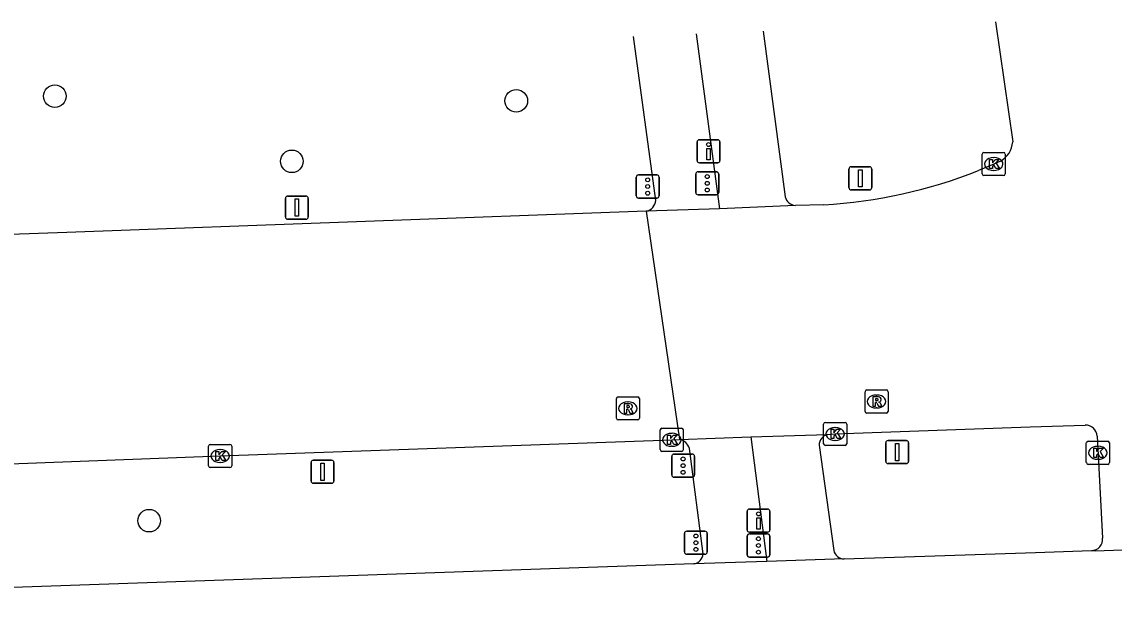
# Model space of a CAD drawing. Extents: x 160557 to 161245, y 385330 to 386505.
# Drawn here: x 160894.78 to 160942.08, y 386463.3 to 386489.3 of the extents above; entities that cross this region are included whole.
import ezdxf

# ---------------------------------------------------------------- set-up
doc = ezdxf.new("R2010")
doc.units = 0
for name, color, linetype in [('IMGEO_Boom', 7, 'Continuous'), ('IMGEO_Drukknoppaal', 7, 'Continuous'), ('IMGEO_Fietspad_gesloten', 7, 'Continuous'), ('IMGEO_Kolk', 7, 'Continuous'), ('IMGEO_OVBaan_gesloten', 7, 'Continuous'), ('IMGEO_Portaal', 7, 'Continuous'), ('IMGEO_Rijbaan_regionaal_gesloten', 7, 'Continuous'), ('IMGEO_Rioolput', 7, 'Continuous'), ('IMGEO_Verkeersbordpaal', 7, 'Continuous'), ('IMGEO_Verkeersregelinstallatiepaal', 7, 'Continuous'), ('IMGEO_Voetpad_open', 7, 'Continuous')]:
    doc.layers.add(name, color=color, linetype=linetype)

msp = doc.modelspace()

# ---------------------------------------------------------------- linework, layer by layer
at = {"layer": 'IMGEO_Boom'}
for centre in [(160896.21, 386486.074), (160916.19, 386485.874), (160906.471, 386483.256), (160900.294, 386467.693)]:
    msp.add_circle(centre, 0.489, dxfattribs=at)
at = {"layer": 'IMGEO_Drukknoppaal'}
for p, q in [((160924.02, 386483.293), (160924.02, 386484.093)), ((160924.02, 386484.093), (160924.02, 386483.293)), ((160924.12, 386484.193), (160924.91, 386484.193)), ((160924.91, 386484.193), (160924.12, 386484.193)), ((160925.01, 386484.093), (160925.01, 386483.293)), ((160925.01, 386483.293), (160925.01, 386484.093)), ((160924.91, 386483.193), (160924.12, 386483.193)), ((160924.12, 386483.193), (160924.91, 386483.193)), ((160926.184, 386467.296), (160926.184, 386468.096)), ((160926.184, 386468.096), (160926.184, 386467.296)), ((160926.284, 386468.196), (160927.074, 386468.196)), ((160927.074, 386468.196), (160926.284, 386468.196)), ((160927.174, 386468.096), (160927.174, 386467.296)), ((160927.174, 386467.296), (160927.174, 386468.096)), ((160927.074, 386467.196), (160926.284, 386467.196)), ((160926.284, 386467.196), (160927.074, 386467.196))]:
    msp.add_line(p, q, dxfattribs=at)
for points in [[(160924.59, 386483.818), (160924.59, 386483.318), (160924.44, 386483.318), (160924.44, 386483.818), (160924.59, 386483.818)], [(160926.754, 386467.821), (160926.754, 386467.321), (160926.604, 386467.321), (160926.604, 386467.821), (160926.754, 386467.821)]]:
    msp.add_lwpolyline(points, dxfattribs=at)
for centre in [(160924.515, 386483.983), (160926.679, 386467.986)]:
    msp.add_circle(centre, 0.085, dxfattribs=at)
for centre, start, end in [((160924.12, 386484.093), 90, 180), ((160924.12, 386484.093), 90, 180), ((160924.91, 386484.093), 0, 90), ((160924.91, 386484.093), 360, 90), ((160924.12, 386483.293), 180, 270), ((160924.12, 386483.293), 180, 270), ((160924.91, 386483.293), 270, 0), ((160924.91, 386483.293), 270, 0), ((160926.284, 386468.096), 90, 180), ((160926.284, 386468.096), 90, 180), ((160927.074, 386468.096), 0, 90), ((160927.074, 386468.096), 360, 90), ((160926.284, 386467.296), 180, 270), ((160926.284, 386467.296), 180, 270), ((160927.074, 386467.296), 270, 0), ((160927.074, 386467.296), 270, 0)]:
    msp.add_arc(centre, 0.1, start, end, dxfattribs=at)
at = {"layer": 'IMGEO_Fietspad_gesloten'}
for points in [[(160923.982, 386488.775), (160924.992, 386481.204)], [(160926.874, 386488.891), (160927.826, 386481.718)], [(160926.352, 386471.328), (160927.041, 386465.92)], [(160929.306, 386470.958), (160929.933, 386466.406)]]:
    msp.add_lwpolyline(points, dxfattribs=at)
for centre, radius, start, end in [((160928.342, 386481.872), 0.538, 196.6474, 262.9941), ((160929.784, 386470.967), 0.478, 104.1987, 181.0986), ((160930.399, 386466.515), 0.478, 193.2048, 268.5885)]:
    msp.add_arc(centre, radius, start, end, dxfattribs=at)
at = {"layer": 'IMGEO_Kolk'}
for p, q in [((160936.361, 386482.713), (160936.361, 386483.565)), ((160936.436, 386483.639), (160937.288, 386483.639)), ((160937.362, 386483.565), (160937.362, 386482.713)), ((160936.849, 386483.419), (160936.874, 386483.419)), ((160937.288, 386482.639), (160936.436, 386482.639)), ((160936.872, 386482.859), (160936.847, 386482.859)), ((160922.497, 386471.696), (160923.349, 386471.696)), ((160929.497, 386471.023), (160929.497, 386471.875)), ((160929.572, 386471.949), (160930.424, 386471.949)), ((160929.985, 386471.729), (160930.01, 386471.729)), ((160930.498, 386471.875), (160930.498, 386471.023)), ((160922.422, 386470.77), (160922.422, 386471.622)), ((160922.91, 386471.476), (160922.935, 386471.476)), ((160923.423, 386471.622), (160923.423, 386470.77)), ((160930.008, 386471.169), (160929.983, 386471.169)), ((160902.867, 386470.068), (160902.867, 386470.92)), ((160902.942, 386470.994), (160903.794, 386470.994)), ((160903.355, 386470.774), (160903.38, 386470.774)), ((160903.868, 386470.92), (160903.868, 386470.068)), ((160923.349, 386470.696), (160922.497, 386470.696)), ((160922.933, 386470.916), (160922.908, 386470.916)), ((160930.424, 386470.949), (160929.572, 386470.949)), ((160940.872, 386470.207), (160940.872, 386471.059)), ((160940.947, 386471.133), (160941.799, 386471.133)), ((160941.36, 386470.913), (160941.385, 386470.913)), ((160941.873, 386471.059), (160941.873, 386470.207)), ((160903.378, 386470.214), (160903.353, 386470.214)), ((160941.383, 386470.353), (160941.358, 386470.353)), ((160903.794, 386469.994), (160902.942, 386469.994)), ((160941.799, 386470.133), (160940.947, 386470.133))]:
    msp.add_line(p, q, dxfattribs=at)
for points in [[(160936.361, 386482.713), (160936.361, 386483.565)], [(160936.436, 386483.639), (160937.288, 386483.639)], [(160937.362, 386483.565), (160937.362, 386482.713)], [(160936.682, 386483.339), (160936.805, 386483.339), (160936.805, 386483.188), (160936.935, 386483.339), (160937.099, 386483.339), (160936.953, 386483.188), (160937.106, 386482.939), (160936.954, 386482.939), (160936.869, 386483.103), (160936.805, 386483.036), (160936.805, 386482.939), (160936.682, 386482.939), (160936.682, 386483.339)], [(160937.288, 386482.639), (160936.436, 386482.639)], [(160922.497, 386471.696), (160923.349, 386471.696)], [(160929.497, 386471.023), (160929.497, 386471.875)], [(160929.572, 386471.949), (160930.424, 386471.949)], [(160929.818, 386471.649), (160929.941, 386471.649), (160929.941, 386471.498), (160930.071, 386471.649), (160930.235, 386471.649), (160930.089, 386471.498), (160930.242, 386471.249), (160930.09, 386471.249), (160930.005, 386471.413), (160929.941, 386471.346), (160929.941, 386471.249), (160929.818, 386471.249), (160929.818, 386471.649)], [(160930.498, 386471.875), (160930.498, 386471.023)], [(160922.422, 386470.77), (160922.422, 386471.622)], [(160922.743, 386471.396), (160922.866, 386471.396), (160922.866, 386471.245), (160922.996, 386471.396), (160923.16, 386471.396), (160923.014, 386471.245), (160923.167, 386470.996), (160923.015, 386470.996), (160922.93, 386471.16), (160922.866, 386471.093), (160922.866, 386470.996), (160922.743, 386470.996), (160922.743, 386471.396)], [(160923.423, 386471.622), (160923.423, 386470.77)], [(160902.867, 386470.068), (160902.867, 386470.92)], [(160902.942, 386470.994), (160903.794, 386470.994)], [(160903.188, 386470.694), (160903.311, 386470.694), (160903.311, 386470.543), (160903.441, 386470.694), (160903.605, 386470.694), (160903.459, 386470.543), (160903.612, 386470.294), (160903.46, 386470.294), (160903.375, 386470.458), (160903.311, 386470.391), (160903.311, 386470.294), (160903.188, 386470.294), (160903.188, 386470.694)], [(160903.868, 386470.92), (160903.868, 386470.068)], [(160923.349, 386470.696), (160922.497, 386470.696)], [(160930.424, 386470.949), (160929.572, 386470.949)], [(160940.872, 386470.207), (160940.872, 386471.059)], [(160940.947, 386471.133), (160941.799, 386471.133)], [(160941.193, 386470.833), (160941.316, 386470.833), (160941.316, 386470.682), (160941.446, 386470.833), (160941.61, 386470.833), (160941.464, 386470.682), (160941.617, 386470.433), (160941.465, 386470.433), (160941.38, 386470.597), (160941.316, 386470.53), (160941.316, 386470.433), (160941.193, 386470.433), (160941.193, 386470.833)], [(160941.873, 386471.059), (160941.873, 386470.207)], [(160903.794, 386469.994), (160902.942, 386469.994)], [(160941.799, 386470.133), (160940.947, 386470.133)]]:
    msp.add_lwpolyline(points, dxfattribs=at)
for centre, start, end in [((160936.438, 386483.563), 91.552, 178.448), ((160936.438, 386483.563), 91.552, 178.448), ((160937.286, 386483.563), 1.552, 88.448), ((160937.286, 386483.563), 1.552, 88.448), ((160936.438, 386482.715), 181.552, 268.448), ((160936.438, 386482.715), 181.552, 268.448), ((160937.286, 386482.715), 271.552, 358.448), ((160937.286, 386482.715), 271.552, 358.448), ((160922.499, 386471.62), 91.552, 178.448), ((160922.499, 386471.62), 91.552, 178.448), ((160923.347, 386471.62), 1.552, 88.448), ((160923.347, 386471.62), 1.552, 88.448), ((160929.574, 386471.873), 91.552, 178.448), ((160929.574, 386471.873), 91.552, 178.448), ((160930.422, 386471.873), 1.552, 88.448), ((160930.422, 386471.873), 1.552, 88.448), ((160902.944, 386470.918), 91.552, 178.448), ((160902.944, 386470.918), 91.552, 178.448), ((160903.792, 386470.918), 1.552, 88.448), ((160903.792, 386470.918), 1.552, 88.448), ((160922.499, 386470.772), 181.552, 268.448), ((160922.499, 386470.772), 181.552, 268.448), ((160923.347, 386470.772), 271.552, 358.448), ((160923.347, 386470.772), 271.552, 358.448), ((160929.574, 386471.025), 181.552, 268.448), ((160929.574, 386471.025), 181.552, 268.448), ((160930.422, 386471.025), 271.552, 358.448), ((160930.422, 386471.025), 271.552, 358.448), ((160940.949, 386471.057), 91.552, 178.448), ((160940.949, 386471.057), 91.552, 178.448), ((160941.797, 386471.057), 1.552, 88.448), ((160941.797, 386471.057), 1.552, 88.448), ((160940.949, 386470.209), 181.552, 268.448), ((160940.949, 386470.209), 181.552, 268.448), ((160941.797, 386470.209), 271.552, 358.448), ((160941.797, 386470.209), 271.552, 358.448), ((160902.944, 386470.07), 181.552, 268.448), ((160902.944, 386470.07), 181.552, 268.448), ((160903.792, 386470.07), 271.552, 358.448), ((160903.792, 386470.07), 271.552, 358.448)]:
    msp.add_arc(centre, 0.0765, start, end, dxfattribs=at)
for centre, major_axis, ratio, start_param, end_param in [((160936.848, 386483.139), (-0.387, 0.002), 0.722429, 4.712389, 7.853982), ((160936.873, 386483.139), (-0.39, 0.002), 0.717154, 1.570796, 4.712389), ((160929.984, 386471.449), (-0.387, 0.002), 0.722429, 4.712389, 7.853982), ((160930.009, 386471.449), (-0.39, 0.002), 0.717154, 1.570796, 4.712389), ((160922.909, 386471.196), (-0.387, 0.002), 0.722429, 4.712389, 7.853982), ((160922.934, 386471.196), (-0.39, 0.002), 0.717154, 1.570796, 4.712389), ((160903.354, 386470.494), (-0.387, 0.002), 0.722429, 4.712389, 7.853982), ((160903.379, 386470.494), (-0.39, 0.002), 0.717154, 1.570796, 4.712389), ((160941.359, 386470.633), (-0.387, 0.002), 0.722429, 4.712389, 7.853982), ((160941.384, 386470.633), (-0.39, 0.002), 0.717154, 1.570796, 4.712389)]:
    msp.add_ellipse(centre, major_axis=major_axis, ratio=ratio, start_param=start_param, end_param=end_param, dxfattribs=at)
at = {"layer": 'IMGEO_OVBaan_gesloten'}
for points in [[(160941.101, 386466.403), (160941.261, 386466.389), (160959.764, 386467.064)], [(160930.387, 386466.037), (160927.041, 386465.92)], [(160930.387, 386466.037), (160938.678, 386466.316), (160941.101, 386466.403)], [(160923.874, 386465.819), (160888.986, 386464.617), (160869.247, 386463.931), (160859.014, 386463.581), (160848.678, 386463.298)], [(160927.041, 386465.92), (160923.874, 386465.819)]]:
    msp.add_lwpolyline(points, dxfattribs=at)
at = {"layer": 'IMGEO_Portaal'}
for p, q in [((160930.693, 386483.019), (160931.483, 386483.019)), ((160931.483, 386483.019), (160930.693, 386483.019)), ((160930.593, 386482.119), (160930.593, 386482.919)), ((160930.593, 386482.919), (160930.593, 386482.119)), ((160931.583, 386482.919), (160931.583, 386482.119)), ((160931.583, 386482.119), (160931.583, 386482.919)), ((160931.483, 386482.019), (160930.693, 386482.019)), ((160930.693, 386482.019), (160931.483, 386482.019)), ((160932.289, 386471.162), (160933.079, 386471.162)), ((160933.079, 386471.162), (160932.289, 386471.162)), ((160932.189, 386470.262), (160932.189, 386471.062)), ((160932.189, 386471.062), (160932.189, 386470.262)), ((160933.179, 386471.062), (160933.179, 386470.262)), ((160933.179, 386470.262), (160933.179, 386471.062)), ((160933.079, 386470.162), (160932.289, 386470.162)), ((160932.289, 386470.162), (160933.079, 386470.162))]:
    msp.add_line(p, q, dxfattribs=at)
for points in [[(160931.013, 386482.894), (160931.163, 386482.894), (160931.163, 386482.144), (160931.013, 386482.144), (160931.013, 386482.894)], [(160932.609, 386471.037), (160932.759, 386471.037), (160932.759, 386470.287), (160932.609, 386470.287), (160932.609, 386471.037)]]:
    msp.add_lwpolyline(points, dxfattribs=at)
for centre, start, end in [((160930.693, 386482.919), 90, 180), ((160930.693, 386482.919), 90, 180), ((160931.483, 386482.919), 0, 90), ((160931.483, 386482.919), 360, 90), ((160930.693, 386482.119), 180, 270), ((160930.693, 386482.119), 180, 270), ((160931.483, 386482.119), 270, 0), ((160931.483, 386482.119), 270, 0), ((160932.289, 386471.062), 90, 180), ((160932.289, 386471.062), 90, 180), ((160933.079, 386471.062), 0, 90), ((160933.079, 386471.062), 360, 90), ((160932.289, 386470.262), 180, 270), ((160932.289, 386470.262), 180, 270), ((160933.079, 386470.262), 270, 0), ((160933.079, 386470.262), 270, 0)]:
    msp.add_arc(centre, 0.1, start, end, dxfattribs=at)
at = {"layer": 'IMGEO_Rijbaan_regionaal_gesloten'}
for points in [[(160936.946, 386489.297), (160937.684, 386484.096)], [(160937.153, 386483.266), (160936.862, 386483.139), (160936.202, 386482.857)], [(160921.818, 386481.093), (160896.73, 386480.18), (160864.445, 386479.03), (160838.648, 386478.062), (160837.869, 386478.02), (160837.081, 386477.898), (160836.288, 386477.743), (160811.698, 386472.965), (160808.771, 386472.316), (160806.435, 386471.747), (160802.728, 386470.749)], [(160924.992, 386481.204), (160921.818, 386481.093)], [(160921.818, 386481.093), (160923.256, 386471.208)], [(160928.276, 386481.338), (160924.992, 386481.204)], [(160929.502, 386481.377), (160928.276, 386481.338)], [(160929.667, 386471.431), (160929.998, 386471.449), (160938.442, 386471.76), (160940.823, 386471.835)], [(160839.618, 386468.169), (160842.908, 386468.284), (160855.43, 386468.718), (160863.416, 386468.996), (160882.906, 386469.728), (160903.368, 386470.494), (160922.923, 386471.196), (160923.256, 386471.208)], [(160923.256, 386471.208), (160926.352, 386471.328)], [(160926.352, 386471.328), (160929.667, 386471.431)], [(160941.336, 386471.359), (160941.579, 386466.93)]]:
    msp.add_lwpolyline(points, dxfattribs=at)
for centre, radius, start, end in [((160936.652, 386484.171), 1.035, 298.9635, 355.8176), ((160928.304, 386502.704), 21.361, 273.214, 291.6987), ((160940.834, 386471.333), 0.502, 2.9786, 91.3065), ((160941.101, 386466.883), 0.48, 269.9502, 5.6325)]:
    msp.add_arc(centre, radius, start, end, dxfattribs=at)
at = {"layer": 'IMGEO_Rioolput'}
for p, q in [((160920.598, 386473.055), (160921.45, 386473.055)), ((160931.289, 386472.428), (160931.289, 386473.28)), ((160931.364, 386473.354), (160932.216, 386473.354)), ((160931.777, 386473.134), (160931.802, 386473.134)), ((160932.29, 386473.28), (160932.29, 386472.428)), ((160920.523, 386472.129), (160920.523, 386472.981)), ((160921.011, 386472.835), (160921.036, 386472.835)), ((160921.524, 386472.981), (160921.524, 386472.129)), ((160931.8, 386472.574), (160931.775, 386472.574)), ((160921.034, 386472.275), (160921.009, 386472.275)), ((160932.216, 386472.354), (160931.364, 386472.354)), ((160921.45, 386472.055), (160920.598, 386472.055))]:
    msp.add_line(p, q, dxfattribs=at)
for points in [[(160920.598, 386473.055), (160921.45, 386473.055)], [(160931.289, 386472.428), (160931.289, 386473.28)], [(160931.364, 386473.354), (160932.216, 386473.354)], [(160931.878, 386473.052), (160931.626, 386473.054), (160931.626, 386472.654)], [(160932.29, 386473.28), (160932.29, 386472.428)], [(160920.523, 386472.129), (160920.523, 386472.981)], [(160921.112, 386472.753), (160920.86, 386472.755), (160920.86, 386472.355)], [(160921.038, 386472.674), (160920.984, 386472.674), (160920.984, 386472.593)], [(160920.984, 386472.593), (160921.036, 386472.593)], [(160921.524, 386472.981), (160921.524, 386472.129)], [(160931.626, 386472.654), (160931.75, 386472.654), (160931.75, 386472.816), (160931.761, 386472.816)], [(160931.804, 386472.973), (160931.75, 386472.973), (160931.75, 386472.892)], [(160931.75, 386472.892), (160931.802, 386472.892)], [(160931.808, 386472.787), (160931.879, 386472.654), (160932.019, 386472.654), (160931.954, 386472.78)], [(160920.86, 386472.355), (160920.984, 386472.355), (160920.984, 386472.517), (160920.995, 386472.517)], [(160921.042, 386472.488), (160921.113, 386472.355), (160921.253, 386472.355), (160921.188, 386472.481)], [(160932.216, 386472.354), (160931.364, 386472.354)], [(160921.45, 386472.055), (160920.598, 386472.055)]]:
    msp.add_lwpolyline(points, dxfattribs=at)
for centre, radius, start, end in [((160920.6, 386472.979), 0.0765, 91.552, 178.448), ((160920.6, 386472.979), 0.0765, 91.552, 178.448), ((160921.448, 386472.979), 0.0765, 1.552, 88.448), ((160921.448, 386472.979), 0.0765, 1.552, 88.448), ((160931.366, 386473.278), 0.0765, 91.552, 178.448), ((160931.366, 386473.278), 0.0765, 91.552, 178.448), ((160931.877, 386472.942), 0.109, 350.3612, 89.416), ((160932.214, 386473.278), 0.0765, 1.552, 88.448), ((160932.214, 386473.278), 0.0765, 1.552, 88.448), ((160921.02, 386472.782), 0.19, 274.7715, 282.9687), ((160921.044, 386472.578), 0.0964, 77.0061, 93.1865), ((160921.058, 386472.635), 0.0378, 276.6634, 79.6772), ((160921.111, 386472.643), 0.109, 350.3612, 89.416), ((160921.109, 386472.643), 0.112, 277.5842, 350.9817), ((160931.76, 386472.763), 0.0533, 26.0293, 88.6989), ((160931.786, 386473.081), 0.19, 274.7715, 282.9687), ((160931.81, 386472.877), 0.0964, 77.0061, 93.1865), ((160931.824, 386472.934), 0.0378, 276.6634, 79.6772), ((160931.875, 386472.942), 0.112, 277.5842, 350.9817), ((160931.859, 386472.727), 0.108, 29.5134, 73.7905), ((160920.6, 386472.131), 0.0765, 181.552, 268.448), ((160920.6, 386472.131), 0.0765, 181.552, 268.448), ((160920.994, 386472.464), 0.0533, 26.0293, 88.6989), ((160921.093, 386472.428), 0.108, 29.5134, 73.7905), ((160921.448, 386472.131), 0.0765, 271.552, 358.448), ((160921.448, 386472.131), 0.0765, 271.552, 358.448), ((160931.366, 386472.43), 0.0765, 181.552, 268.448), ((160931.366, 386472.43), 0.0765, 181.552, 268.448), ((160932.214, 386472.43), 0.0765, 271.552, 358.448), ((160932.214, 386472.43), 0.0765, 271.552, 358.448)]:
    msp.add_arc(centre, radius, start, end, dxfattribs=at)
for centre, major_axis, ratio, start_param, end_param in [((160931.776, 386472.854), (-0.387, 0.002), 0.722429, 4.712389, 7.853982), ((160931.801, 386472.854), (-0.39, 0.002), 0.717154, 1.570796, 4.712389), ((160921.01, 386472.555), (-0.387, 0.002), 0.722429, 4.712389, 7.853982), ((160921.035, 386472.555), (-0.39, 0.002), 0.717154, 1.570796, 4.712389)]:
    msp.add_ellipse(centre, major_axis=major_axis, ratio=ratio, start_param=start_param, end_param=end_param, dxfattribs=at)
at = {"layer": 'IMGEO_Verkeersbordpaal'}
for p, q in [((160906.191, 386480.85), (160906.191, 386481.65)), ((160906.191, 386481.65), (160906.191, 386480.85)), ((160906.291, 386481.75), (160907.081, 386481.75)), ((160907.081, 386481.75), (160906.291, 386481.75)), ((160907.181, 386481.65), (160907.181, 386480.85)), ((160907.181, 386480.85), (160907.181, 386481.65)), ((160907.081, 386480.75), (160906.291, 386480.75)), ((160906.291, 386480.75), (160907.081, 386480.75)), ((160907.302, 386469.411), (160907.302, 386470.211)), ((160907.302, 386470.211), (160907.302, 386469.411)), ((160907.402, 386470.311), (160908.192, 386470.311)), ((160908.192, 386470.311), (160907.402, 386470.311)), ((160908.292, 386470.211), (160908.292, 386469.411)), ((160908.292, 386469.411), (160908.292, 386470.211)), ((160908.192, 386469.311), (160907.402, 386469.311)), ((160907.402, 386469.311), (160908.192, 386469.311))]:
    msp.add_line(p, q, dxfattribs=at)
for points in [[(160906.611, 386481.625), (160906.761, 386481.625), (160906.761, 386480.875), (160906.611, 386480.875), (160906.611, 386481.625)], [(160907.722, 386470.186), (160907.872, 386470.186), (160907.872, 386469.436), (160907.722, 386469.436), (160907.722, 386470.186)]]:
    msp.add_lwpolyline(points, dxfattribs=at)
for centre, start, end in [((160906.291, 386481.65), 90, 180), ((160906.291, 386481.65), 90, 180), ((160907.081, 386481.65), 0, 90), ((160907.081, 386481.65), 360, 90), ((160906.291, 386480.85), 180, 270), ((160906.291, 386480.85), 180, 270), ((160907.081, 386480.85), 270, 0), ((160907.081, 386480.85), 270, 0), ((160907.402, 386470.211), 90, 180), ((160907.402, 386470.211), 90, 180), ((160908.192, 386470.211), 0, 90), ((160908.192, 386470.211), 360, 90), ((160907.402, 386469.411), 180, 270), ((160907.402, 386469.411), 180, 270), ((160908.192, 386469.411), 270, 0), ((160908.192, 386469.411), 270, 0)]:
    msp.add_arc(centre, 0.1, start, end, dxfattribs=at)
at = {"layer": 'IMGEO_Verkeersregelinstallatiepaal'}
for p, q in [((160921.384, 386481.765), (160921.384, 386482.565)), ((160921.384, 386482.565), (160921.384, 386481.765)), ((160921.484, 386482.665), (160922.274, 386482.665)), ((160922.274, 386482.665), (160921.484, 386482.665)), ((160922.374, 386482.565), (160922.374, 386481.765)), ((160922.374, 386481.765), (160922.374, 386482.565)), ((160923.963, 386481.904), (160923.963, 386482.704)), ((160923.963, 386482.704), (160923.963, 386481.904)), ((160924.063, 386482.804), (160924.853, 386482.804)), ((160924.853, 386482.804), (160924.063, 386482.804)), ((160924.953, 386482.704), (160924.953, 386481.904)), ((160924.953, 386481.904), (160924.953, 386482.704)), ((160922.274, 386481.665), (160921.484, 386481.665)), ((160921.484, 386481.665), (160922.274, 386481.665)), ((160924.853, 386481.804), (160924.063, 386481.804)), ((160924.063, 386481.804), (160924.853, 386481.804)), ((160922.919, 386469.676), (160922.919, 386470.476)), ((160922.919, 386470.476), (160922.919, 386469.676)), ((160923.019, 386470.576), (160923.809, 386470.576)), ((160923.809, 386470.576), (160923.019, 386470.576)), ((160923.909, 386470.476), (160923.909, 386469.676)), ((160923.909, 386469.676), (160923.909, 386470.476)), ((160923.809, 386469.576), (160923.019, 386469.576)), ((160923.019, 386469.576), (160923.809, 386469.576)), ((160923.471, 386466.338), (160923.471, 386467.138)), ((160923.471, 386467.138), (160923.471, 386466.338)), ((160923.571, 386467.238), (160924.361, 386467.238)), ((160924.361, 386467.238), (160923.571, 386467.238)), ((160924.461, 386467.138), (160924.461, 386466.338)), ((160924.461, 386466.338), (160924.461, 386467.138)), ((160926.181, 386466.219), (160926.181, 386467.019)), ((160926.181, 386467.019), (160926.181, 386466.219)), ((160926.281, 386467.119), (160927.071, 386467.119)), ((160927.071, 386467.119), (160926.281, 386467.119)), ((160927.171, 386467.019), (160927.171, 386466.219)), ((160927.171, 386466.219), (160927.171, 386467.019)), ((160924.361, 386466.238), (160923.571, 386466.238)), ((160923.571, 386466.238), (160924.361, 386466.238)), ((160927.071, 386466.119), (160926.281, 386466.119)), ((160926.281, 386466.119), (160927.071, 386466.119))]:
    msp.add_line(p, q, dxfattribs=at)
for centre in [(160921.879, 386482.455), (160924.458, 386482.594), (160921.879, 386482.165), (160924.458, 386482.304), (160924.458, 386482.014), (160921.879, 386481.875), (160923.414, 386470.366), (160923.414, 386470.076), (160923.414, 386469.786), (160923.966, 386467.028), (160926.676, 386466.909), (160923.966, 386466.738), (160923.966, 386466.448), (160926.676, 386466.619), (160926.676, 386466.329)]:
    msp.add_circle(centre, 0.085, dxfattribs=at)
for centre, start, end in [((160921.484, 386482.565), 90, 180), ((160921.484, 386482.565), 90, 180), ((160922.274, 386482.565), 0, 90), ((160922.274, 386482.565), 360, 90), ((160924.063, 386482.704), 90, 180), ((160924.063, 386482.704), 90, 180), ((160924.853, 386482.704), 0, 90), ((160924.853, 386482.704), 360, 90), ((160921.484, 386481.765), 180, 270), ((160921.484, 386481.765), 180, 270), ((160922.274, 386481.765), 270, 0), ((160922.274, 386481.765), 270, 0), ((160924.063, 386481.904), 180, 270), ((160924.063, 386481.904), 180, 270), ((160924.853, 386481.904), 270, 0), ((160924.853, 386481.904), 270, 0), ((160923.019, 386470.476), 90, 180), ((160923.019, 386470.476), 90, 180), ((160923.809, 386470.476), 0, 90), ((160923.809, 386470.476), 360, 90), ((160923.019, 386469.676), 180, 270), ((160923.019, 386469.676), 180, 270), ((160923.809, 386469.676), 270, 0), ((160923.809, 386469.676), 270, 0), ((160923.571, 386467.138), 90, 180), ((160923.571, 386467.138), 90, 180), ((160924.361, 386467.138), 0, 90), ((160924.361, 386467.138), 360, 90), ((160926.281, 386467.019), 90, 180), ((160926.281, 386467.019), 90, 180), ((160927.071, 386467.019), 0, 90), ((160927.071, 386467.019), 360, 90), ((160923.571, 386466.338), 180, 270), ((160923.571, 386466.338), 180, 270), ((160924.361, 386466.338), 270, 0), ((160924.361, 386466.338), 270, 0), ((160926.281, 386466.219), 180, 270), ((160926.281, 386466.219), 180, 270), ((160927.071, 386466.219), 270, 0), ((160927.071, 386466.219), 270, 0)]:
    msp.add_arc(centre, 0.1, start, end, dxfattribs=at)
at = {"layer": 'IMGEO_Voetpad_open'}
for points in [[(160922.227, 386481.564), (160921.261, 386488.666)], [(160924.278, 386466.253), (160923.691, 386470.824)]]:
    msp.add_lwpolyline(points, dxfattribs=at)
for centre, radius, start, end in [((160921.701, 386481.608), 0.528, 282.8476, 355.2126), ((160923.145, 386470.644), 0.575, 18.2345, 78.8921), ((160923.796, 386466.297), 0.484, 279.2897, 354.8108)]:
    msp.add_arc(centre, radius, start, end, dxfattribs=at)

doc.saveas('drawing.dxf')
